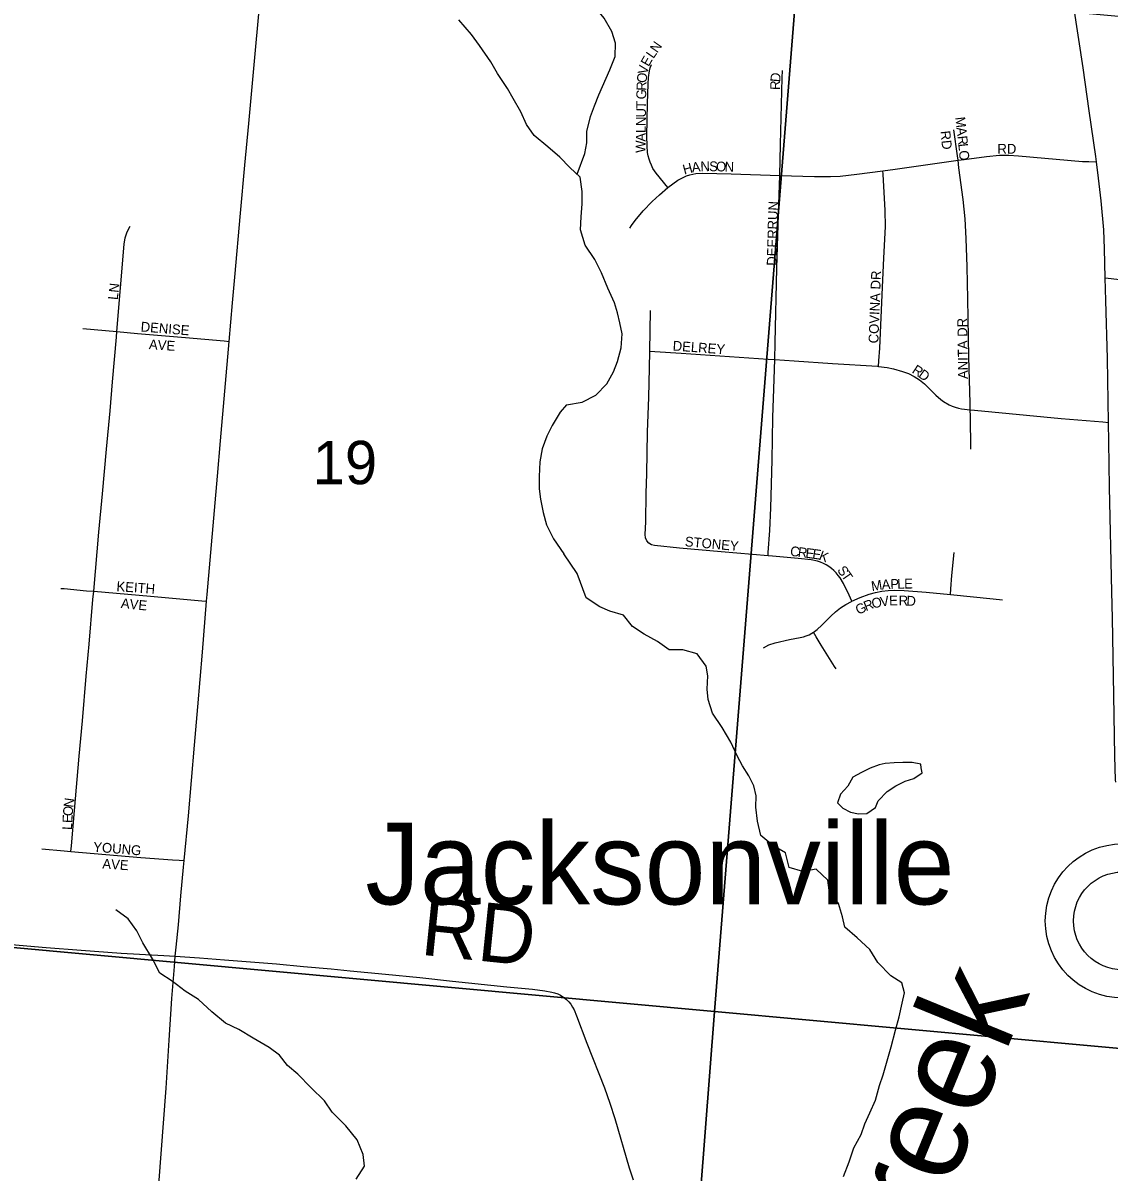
# Model space of a CAD drawing. Extents: x 1410790 to 1770854, y 566777 to 831614.
# Drawn here: x 1580335 to 1585877, y 714986 to 720846 of the extents above; entities that cross this region are included whole.
import ezdxf

# ---------------------------------------------------------------- set-up
doc = ezdxf.new("R2010")
doc.units = 0
for name, color, linetype in [('GM_X_Minor_Lake', 7, 'Continuous'), ('GM_X_Minor_River', 7, 'Continuous'), ('GM_X_Minor_River_Text', 7, 'Continuous'), ('GM_X_Section', 7, 'Continuous'), ('GM_X_Section_Text', 7, 'Continuous'), ('GM_X_State_Route', 7, 'Continuous'), ('GM_X_Township_Road', 7, 'Continuous'), ('GM_X_Township_Road_Text', 7, 'Continuous'), ('GM_X_Township_Subdivision', 7, 'Continuous'), ('GM_X_Township_Subdivision_Text', 7, 'Continuous'), ('GM_X_Unincorporated', 7, 'Continuous'), ('GM_X_Unincorporated_Text', 7, 'Continuous')]:
    doc.layers.add(name, color=color, linetype=linetype)

msp = doc.modelspace()

# ---------------------------------------------------------------- linework, layer by layer
at = {"layer": 'GM_X_Minor_Lake'}
for points in [[(1584918.7, 717047), (1584915.5, 717065.2), (1584871.6, 717073.5), (1584823.7, 717073.8), (1584779.8, 717072.2), (1584733.8, 717068.5), (1584703.8, 717062.7), (1584657.7, 717045), (1584613.6, 717023.3), (1584569.5, 716999.6), (1584543.2, 716953.8), (1584506.9, 716912), (1584490.6, 716868)], [(1584490.6, 716868), (1584518.4, 716841.8), (1584558.2, 716821.5), (1584598, 716813.2), (1584640, 716814.9), (1584684.2, 716844.6), (1584698.4, 716878.5), (1584744.7, 716926.2), (1584788.9, 716956), (1584837, 716979.6), (1584881, 716993.3), (1584923.2, 717021), (1584918.7, 717047)]]:
    msp.add_lwpolyline(points, dxfattribs=at)
at = {"layer": 'GM_X_Minor_River'}
for points in [[(1583162.4, 720074.1), (1583201.1, 720180.9), (1583211.5, 720234.8), (1583211.9, 720292.9), (1583230.4, 720368.8), (1583250.8, 720422.7), (1583273.2, 720478.6), (1583330.1, 720606.3), (1583356.5, 720674.2), (1583359, 720742.3), (1583339.5, 720802.4), (1583300.1, 720870.8), (1583246.6, 720937.3), (1583139.7, 721021.3)], [(1583125.9, 720109.3), (1583073.9, 720162), (1583012.3, 720214.9), (1582942.8, 720271.8), (1582903.4, 720328.4), (1582876.1, 720392.9), (1582836.9, 720461.5), (1582807.4, 720512), (1582756.2, 720588.7), (1582722.8, 720647.3), (1582663.7, 720730.2), (1582624.3, 720786.7), (1582559, 720861.7)], [(1583107.6, 718898.6), (1583187.7, 718912), (1583257.8, 718947.3), (1583314.1, 719004.9), (1583348.6, 719066.7), (1583368.9, 719118.6), (1583387.4, 719188.5), (1583391.9, 719260.6), (1583380.4, 719316.7), (1583368.8, 719366.9), (1583353.2, 719419), (1583319.8, 719493.3), (1583286.4, 719571.7), (1583253, 719640), (1583203.6, 719712.4), (1583180.2, 719790.7), (1583182.7, 719856.7), (1583189.1, 719922.7), (1583187.6, 719986.8), (1583178.2, 720058.9), (1583125.9, 720109.3)], [(1583107.6, 718898.6), (1583075.9, 718860.9), (1583035, 718793.2), (1583008.2, 718739.4), (1582983.4, 718673.5), (1582972.5, 718607.5), (1582969.6, 718533.3), (1582968.8, 718469.2), (1582976.2, 718417), (1582989.4, 718348.7), (1583006.7, 718286.3), (1583041.9, 718215.7), (1583095.2, 718137.9)], [(1584591.3, 716180.5), (1584527.8, 716235.1), (1584516.2, 716287.2), (1584496.7, 716355.4), (1584449.3, 716423.8), (1584441.7, 716474), (1584382.2, 716530.5), (1584314.2, 716518.9), (1584244.4, 716539.5), (1584225, 716613.7), (1584161.4, 716650.2), (1584099.9, 716702.7), (1584082.4, 716774.9), (1584075, 716847.1), (1584075.4, 716905.1), (1584063.8, 716955.3), (1584038.2, 717005.5), (1584006.7, 717057.8), (1583979.1, 717108.1), (1583947.6, 717178.4), (1583902.3, 717252.8), (1583852.9, 717325.2), (1583831.4, 717395.5), (1583825.8, 717447.6), (1583830.3, 717515.6), (1583820.7, 717565.7), (1583775.2, 717628.1), (1583701.5, 717648.7), (1583631.6, 717649.2), (1583572, 717691.7), (1583504.3, 717728.2), (1583444.7, 717768.7), (1583399.2, 717825.1), (1583329.5, 717845.6), (1583277.7, 717868), (1583208.1, 717914.6), (1583163, 718037.8), (1583095.2, 718137.9)], [(1582034.9, 714949.1), (1582077.8, 715014.8), (1582070.5, 715075.1), (1582039.4, 715149.6), (1581982.1, 715220.5), (1581912.8, 715291.5), (1581873.4, 715348.1), (1581804, 715417.1), (1581736.7, 715484.1), (1581685.1, 715528.8), (1581643.6, 715581.4), (1581591.9, 715620.1), (1581510.3, 715669.2), (1581436.6, 715712.2), (1581368.8, 715745), (1581299.4, 715802), (1581229.9, 715865), (1581162.3, 715907.9), (1581096.7, 715958.8), (1581033, 715999.6), (1580995.8, 716072.2), (1580946.7, 716155), (1580915.4, 716215.5), (1580872, 716276.2), (1580808.4, 716323.1)], [(1584522.2, 714963.5), (1584550.7, 715037.4), (1584575.2, 715109.3), (1584611.7, 715177.1), (1584630.1, 715231.1), (1584656.5, 715286.9), (1584684.9, 715352.8), (1584705.5, 715426.8), (1584723.9, 715480.7), (1584764.9, 715624.6), (1584787.5, 715708.5), (1584806, 715776.5), (1584820.5, 715846.4), (1584832.9, 715900.4), (1584819.3, 715950.6), (1584763.6, 715987), (1584696.2, 716053.6), (1584656.8, 716120), (1584591.3, 716180.5)]]:
    msp.add_lwpolyline(points, dxfattribs=at)
at = {"layer": 'GM_X_Section'}
for points in [[(1578900.5, 721567.6), (1584282.6, 721032.4), (1583863.1, 715803.7), (1578419.1, 716300.4)], [(1584282.6, 721032.4), (1589676.2, 720538.5), (1589194.8, 715318.7), (1583863.1, 715803.7)], [(1578419.1, 716300.4), (1583863.1, 715803.7), (1583457.2, 710550.8), (1577923.7, 711041.4)], [(1589194.8, 715318.7), (1588736.5, 710042.5), (1583457.2, 710550.8), (1583863.1, 715803.7)]]:
    msp.add_lwpolyline(points, close=True, dxfattribs=at)
at = {"layer": 'GM_X_State_Route'}
msp.add_lwpolyline([(1585910.5, 716974.7), (1585910.2, 716985.8), (1585906.3, 717106.9), (1585901.1, 717417.7), (1585894.1, 717810.1), (1585891.5, 717945.5), (1585878.5, 718479.3), (1585875, 718710.2), (1585873.5, 718809.1), (1585868.4, 719135.2), (1585860.3, 719430.7), (1585857.6, 719546.9), (1585854.2, 719693.7), (1585850.1, 719791), (1585836.8, 719938.6), (1585822.9, 720054), (1585812.1, 720137.6), (1585808.5, 720165.7), (1585775.2, 720397.7), (1585743.9, 720617.4), (1585697.8, 720928.9), (1585695.6, 720944.4), (1585668.4, 721133.9), (1585652.8, 721237)], dxfattribs=at)
at = {"layer": 'GM_X_Township_Road'}
for points in [[(1581387.6, 719222), (1581404.6, 719418.2), (1581416.2, 719550.2), (1581445.8, 719875.8), (1581467.4, 720121), (1581487.2, 720333.4), (1581523.1, 720725.6), (1581561.7, 721150.5), (1581577.1, 721318.1)], [(1585857.6, 719546.9), (1585872.6, 719544.8), (1585916.3, 719538.7), (1586013.8, 719523.1), (1586111.2, 719507), (1586306, 719474.8), (1586452, 719449.8), (1586516.3, 719436.8), (1586563.7, 719424.2), (1586594.5, 719413.7), (1586624.5, 719401.2), (1586653.6, 719386.5), (1586681.7, 719370), (1586722.1, 719342.3), (1586773.6, 719301.8), (1586850.5, 719236.6), (1586904.8, 719187)], [(1581271.7, 717897.3), (1581274.4, 717930.7), (1581328.4, 718533.9), (1581343.5, 718715.3), (1581387.6, 719222)], [(1581157.6, 716574.1), (1581178.8, 716802.5), (1581209.5, 717162.1), (1581227.5, 717358.3), (1581250.3, 717636.3), (1581271.7, 717897.3)], [(1581112.3, 716086.3), (1581116.3, 716132.7), (1581128.4, 716246.8), (1581141.1, 716394), (1581154.5, 716541), (1581157.6, 716574.1)], [(1578333.9, 716312.2), (1578352.4, 716315.9), (1578369.7, 716319.3), (1578384.5, 716318.4), (1578494.3, 716300.1), (1578624.4, 716284), (1578771, 716267.8), (1578901.4, 716255.7), (1579048.3, 716243.3), (1579195.1, 716231.5), (1579260.4, 716226.3), (1579472.9, 716210.6), (1579701.7, 716193), (1579848.8, 716181.4), (1579979.9, 716170.9), (1580453.2, 716130.7), (1580632.6, 716116.6), (1580836.7, 716102.3), (1581054.6, 716090.2), (1581112.3, 716086.3)], [(1581028.9, 714921.8), (1581065.1, 715412.6), (1581081.3, 715658.3), (1581095.1, 715871.2), (1581107.4, 716034.7), (1581112.3, 716086.3)], [(1581112.3, 716086.3), (1581235.2, 716078), (1581363.6, 716068.4), (1581628.4, 716046.8), (1581766.4, 716034.6), (1581907.1, 716021.2), (1582004.9, 716011.6), (1582184.5, 715994.6), (1582359.3, 715977.3), (1582527, 715959.9), (1582804.1, 715931), (1582934.6, 715917.5), (1582998.2, 715910.5), (1583032.9, 715903.5), (1583046.8, 715900), (1583063.3, 715894), (1583078, 715887.1), (1583094.2, 715876.6), (1583107.5, 715866.2), (1583119.5, 715854.2), (1583130.1, 715841.1), (1583139.3, 715826.9), (1583147.1, 715812.1), (1583160.2, 715781.5), (1583211.8, 715643.3), (1583302.2, 715414.7), (1583329.9, 715337.3), (1583354.8, 715259.1), (1583427.8, 715007.3), (1583448.7, 714945.4)]]:
    msp.add_lwpolyline(points, dxfattribs=at)
at = {"layer": 'GM_X_Township_Subdivision'}
for points in [[(1583625.6, 720006.8), (1583565.9, 720079.6), (1583549.4, 720103), (1583541.5, 720120.4), (1583534.9, 720136), (1583529.4, 720152.1), (1583525.2, 720168.5), (1583522.2, 720185.2), (1583519.5, 720218.8), (1583518.7, 720268.8), (1583522, 720434.8), (1583525.1, 720534.6), (1583527.1, 720567.9), (1583531.6, 720601.2), (1583535.9, 720617.7), (1583541.6, 720633.8)], [(1584196.7, 720068.5), (1584200.4, 720226.1), (1584208.9, 720566), (1584210.4, 720604.1)], [(1585106.6, 720145.4), (1585103.4, 720168.4), (1585085.1, 720301.2)], [(1585106.6, 720145.4), (1585138, 720149.8), (1585251.7, 720165.3), (1585316.9, 720170.9), (1585366, 720171.6), (1585415, 720168.2), (1585741.3, 720139.3), (1585774, 720138.6), (1585812.1, 720137.6)], [(1584722.1, 720092.4), (1584785.1, 720101.1), (1585106.6, 720145.4)], [(1585168.5, 718873.4), (1585168, 718906.4), (1585162, 719143.6), (1585156.8, 719439.5), (1585153.3, 719602.5), (1585147.3, 719746.6), (1585142.1, 719847.5), (1585132.4, 719944.8), (1585111, 720107.7), (1585106.6, 720145.4)], [(1583625.6, 720006.8), (1583677, 720044), (1583703, 720057.9), (1583720.4, 720065.7), (1583736.9, 720070.9), (1583752.5, 720075.2), (1583769, 720077.8), (1583802.9, 720080.4), (1583948.3, 720076.4), (1584196.7, 720068.5)], [(1584170.8, 719129.2), (1584172.7, 719214.1), (1584181.3, 719596.1), (1584189.2, 719871.2), (1584196.7, 720068.5)], [(1584196.7, 720068.5), (1584374, 720062.8), (1584455.9, 720062.7), (1584504.9, 720065.2), (1584590.1, 720075.2), (1584722.1, 720092.4)], [(1584700.7, 719094.2), (1584702.4, 719122.3), (1584706.3, 719187.5), (1584720.4, 719499), (1584728.1, 719645.6), (1584735.7, 719807.3), (1584734.5, 719888.9), (1584723.8, 720074.3), (1584722.1, 720092.4)], [(1583432, 719799.4), (1583440, 719813.3), (1583459.5, 719839.1), (1583499, 719887.7), (1583545.9, 719935.5), (1583583.3, 719969.3), (1583625.6, 720006.8)], [(1580813.9, 719272.5), (1580851.7, 719717.3), (1580856.7, 719749.5), (1580860.9, 719765.3), (1580866.6, 719780.6), (1580881.3, 719809.9)], [(1583533.5, 719172), (1583536.9, 719379)], [(1580641.3, 719288), (1580755.9, 719278.1), (1580813.9, 719272.5)], [(1580696, 717947.5), (1580722.9, 718248.9), (1580741, 718444.5), (1580761.2, 718672.9), (1580779.5, 718868.6), (1580792, 719015.5), (1580811.5, 719243.9), (1580813.9, 719272.5)], [(1580813.9, 719272.5), (1580919.4, 719262.5), (1581165, 719241.7), (1581361.3, 719224.3), (1581387.6, 719222)], [(1584136.9, 718128), (1583897.9, 718148.7), (1583684.4, 718168.1), (1583557.5, 718180.6), (1583542.1, 718184.1), (1583528, 718192.3), (1583517.8, 718204.8), (1583512.1, 718220), (1583510, 718236.3), (1583512.3, 718300.9), (1583514.3, 718448), (1583517.7, 718545.9), (1583522.2, 718758.3), (1583528.3, 718938), (1583532.1, 719085), (1583533.5, 719172)], [(1583533.5, 719172), (1583558.5, 719170.4), (1583693.9, 719161.8), (1584138, 719131.2), (1584170.8, 719129.2)], [(1584136.9, 718128), (1584138.1, 718145.7), (1584145.9, 718257.8), (1584151.1, 718372.5), (1584157.1, 718616.6), (1584161.4, 718833), (1584167.5, 719029.8), (1584170.8, 719129.2)], [(1584170.8, 719129.2), (1584269.3, 719123.3), (1584466.1, 719108.5), (1584695.8, 719094.8), (1584700.7, 719094.2)], [(1584700.7, 719094.2), (1584744.2, 719088.5), (1584776.1, 719081.8), (1584823.4, 719069.2), (1584853.7, 719057.8), (1584882.6, 719043.3), (1584909.8, 719025.9), (1584934.6, 719005.4), (1584992.5, 718947), (1585017.8, 718925.1), (1585031.4, 718915.4), (1585060.3, 718898.5), (1585075.6, 718891.5), (1585091.5, 718885.7), (1585107.9, 718881.5), (1585124.3, 718878.5), (1585168.5, 718873.4)], [(1585168.5, 718873.4), (1585189.9, 718871), (1585631.6, 718829.5), (1585844.7, 718811.6), (1585873.5, 718809.1)], [(1585171.5, 718671.8), (1585168.9, 718840.9), (1585168.5, 718873.4)], [(1584564.7, 717897), (1584549.8, 717927.6), (1584521.1, 717986.7), (1584504.8, 718015.3), (1584495.3, 718028.7), (1584484.8, 718041.2), (1584473.2, 718053), (1584460.8, 718063.8), (1584447.7, 718073.6), (1584433.8, 718082.4), (1584419.3, 718090), (1584404.1, 718096.3), (1584388.4, 718101.1), (1584356.1, 718107.1), (1584290.8, 718114.6), (1584159.9, 718125.9), (1584136.9, 718128)], [(1585067.3, 717930.4), (1585069.8, 717959.7), (1585075.3, 718027.3), (1585085.6, 718145.5)], [(1580528.9, 717962.2), (1580545.2, 717961.1), (1580659.5, 717950.6), (1580696, 717947.5)], [(1580580.1, 716620.1), (1580582.6, 716650.1), (1580597.6, 716829.6), (1580621.1, 717107), (1580638.1, 717286.4), (1580657.9, 717514.8), (1580673.6, 717677.8), (1580692.2, 717906.3), (1580696, 717947.5)], [(1580696, 717947.5), (1580986.4, 717922.8), (1581247.7, 717899.4), (1581271.7, 717897.3)], [(1584564.7, 717897), (1584607.1, 717916.1), (1584653.2, 717932.5), (1584684.7, 717941), (1584716.7, 717947.4), (1584749, 717951.5), (1584781.6, 717953.2), (1584830.5, 717952.1), (1584944.2, 717942.2), (1585067.3, 717930.4)], [(1585067.3, 717930.4), (1585285.1, 717909.3), (1585333.8, 717903.7)], [(1584367.9, 717738.7), (1584373.7, 717742.5), (1584386.6, 717752.4), (1584410.6, 717774.5), (1584456.6, 717820.7), (1584481.1, 717842.3), (1584506.8, 717862.3), (1584534, 717880.3), (1584562.5, 717896.1), (1584564.7, 717897)], [(1584112.9, 717658.8), (1584140.7, 717673.7), (1584172.8, 717684.8), (1584246.6, 717702.2), (1584300.4, 717711.8), (1584316.9, 717715.2), (1584330.8, 717719.5), (1584345.7, 717725.8), (1584360.1, 717733.6), (1584367.9, 717738.7)], [(1584484.8, 717551.6), (1584475.3, 717564.5), (1584449.5, 717605.1), (1584407.6, 717673.5), (1584382.6, 717714.6), (1584367.9, 717738.7)], [(1580431.6, 716634.7), (1580545, 716623), (1580580.1, 716620.1)], [(1580580.1, 716620.1), (1580935.9, 716590.6), (1581098.8, 716577.1), (1581131.5, 716575.5), (1581157.6, 716574.1)]]:
    msp.add_lwpolyline(points, dxfattribs=at)
at = {"layer": 'GM_X_Unincorporated'}
for radius in [392.8, 249]:
    msp.add_circle((1585944.2, 716266.5), radius, dxfattribs=at)

# ---------------------------------------------------------------- texts
at = {"layer": 'GM_X_Minor_River_Text'}
msp.add_text('Creek', height=500.07, rotation=67.72918, dxfattribs=at).set_placement((1584797.5, 714247.1))
at = {"layer": 'GM_X_Section_Text'}
msp.add_text('19', height=221, rotation=0.00001, dxfattribs=at).set_placement((1581813.4, 718493.8))
at = {"layer": 'GM_X_Township_Road_Text'}
msp.add_text('RD', height=300, rotation=354.13632, dxfattribs=at).set_placement((1582358, 716094.7))
at = {"layer": 'GM_X_Township_Subdivision_Text'}
for s, rotation, p in [('N', 55.39468, (1583571.4, 720689.9)), ('L', 55.43097, (1583551.4, 720660.9)), ('V', 78.78008, (1583520.3, 720581)), ('E', 60.64819, (1583527.4, 720620.3)), ('O', 84.68089, (1583516.4, 720538.5)), ('D', 85.22909, (1584198, 720542.8)), ('R', 88.15395, (1583515.2, 720499.8)), ('R', 89.2471, (1584197.5, 720504.1)), ('G', 89.24952, (1583514.6, 720456)), ('U', 89.27203, (1583513.5, 720363.7)), ('T', 89.26231, (1583514, 720407.6)), ('N', 89.25678, (1583512.9, 720319.6)), ('M', 276.33215, (1585091.9, 720364.6)), ('A', 89.27203, (1583511.9, 720240.5)), ('L', 89.26231, (1583512.4, 720284.4)), ('RD', 276.018, (1585016.1, 720294)), ('A', 276.32358, (1585097.7, 720312.1)), ('W', 89.2603, (1583511.1, 720183.2)), ('R', 276.32679, (1585102.6, 720268.4)), ('L', 276.3213, (1585106.9, 720229)), ('RD', 0.00001, (1585307, 720179.3)), ('O', 273.91587, (1585110.8, 720194.6)), ('H', 15.3088, (1583709.3, 720072.6)), ('A', 7.23073, (1583749.9, 720083.8)), ('N', 1.22399, (1583792.1, 720089.3)), ('S', 358.8526, (1583835.6, 720090.2)), ('O', 358.49199, (1583870.7, 720089.5)), ('N', 358.49199, (1583914.7, 720088.3)), ('RUN', 88.02609, (1584184.3, 719791.8)), ('DEER', 88.40969, (1584180, 719607)), ('COVINA DR', 87.77003, (1584699.2, 719211.1)), ('LN', 83.99458, (1580818.4, 719431.7)), ('ANITA DR', 90.86761, (1585156.9, 719030.2)), ('DENISE', 355.33567, (1580934.1, 719272.9)), ('AVE', 356.05688, (1580976.5, 719182.7)), ('DELREY', 355.84266, (1583648.8, 719175.5)), ('R', 327.00362, (1584867.2, 719064.2)), ('D', 324.31495, (1584899.9, 719043)), ('STONEY', 354.8045, (1583710.6, 718177.3)), ('C', 352.76958, (1584247.1, 718128.9)), ('R', 352.79181, (1584286.5, 718123.9)), ('E', 352.76652, (1584325.7, 718119)), ('E', 351.61106, (1584360.4, 718114.6)), ('K', 339.19321, (1584392.4, 718110.1)), ('S', 306.48739, (1584487.2, 718054.8)), ('T', 304.82644, (1584507.9, 718026.8)), ('KEITH', 355.9166, (1580810.8, 717948.5)), ('M', 8.94138, (1584667, 717948.3)), ('A', 3.45501, (1584717.9, 717956.4)), ('P', 2.1585, (1584761.5, 717959)), ('L', 1.77626, (1584796.6, 717960.3)), ('E', 0.46448, (1584831.5, 717961.4)), ('AVE', 354.09695, (1580833.1, 717862.9)), ('G', 26.06658, (1584597.5, 717826.5)), ('R', 21.56238, (1584636.1, 717845.5)), ('O', 12.44584, (1584670.9, 717859.4)), ('V', 8.66475, (1584713, 717868.7)), ('E', 0.79231, (1584754.7, 717875.2)), ('R', 358.83433, (1584802.6, 717875.7)), ('D', 357.63863, (1584842, 717874.9)), ('N', 82.28404, (1580591.5, 716842.5)), ('O', 85.69013, (1580588.3, 716799.4)), ('L', 87.43092, (1580585.2, 716729.5)), ('E', 87.40363, (1580586.7, 716764.7)), ('YOUNG', 355.42452, (1580692.1, 716619.7)), ('AVE', 356.04938, (1580738.9, 716533.9))]:
    msp.add_text(s, height=50, rotation=rotation, dxfattribs=at).set_placement(p)
at = {"layer": 'GM_X_Unincorporated_Text'}
msp.add_text('Jacksonville', height=417, rotation=0.00001, dxfattribs=at).set_placement((1582081.8, 716350.5))

doc.saveas('drawing.dxf')
